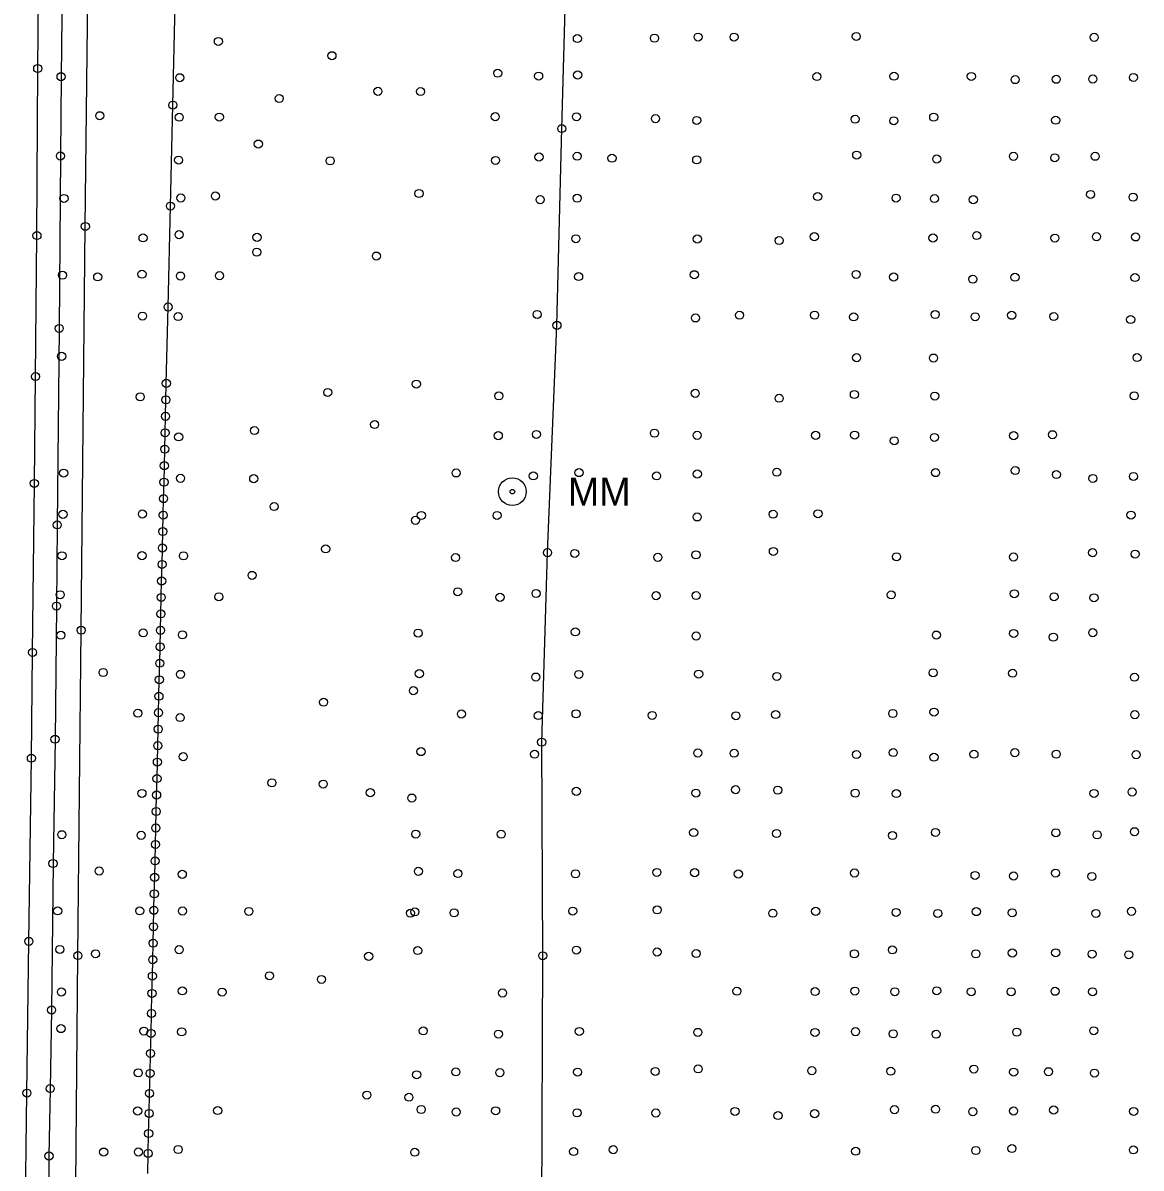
# Model space of a CAD drawing. Extents: x 20503438 to 20508873, y 7964251 to 7984667.
# Drawn here: x 20506609.5 to 20506886.4, y 7967934.6 to 7968218.3 of the extents above; entities that cross this region are included whole.
import ezdxf

# ---------------------------------------------------------------- set-up
doc = ezdxf.new("R2010")
doc.units = 0
for name, color, linetype in [('SurDrainageArrowDown', 7, 'Continuous'), ('SurDrainageArrowUp', 7, 'Continuous'), ('SurEdgeRoadPaved', 7, 'Continuous'), ('SurEdgeShoulderPaved', 7, 'Continuous'), ('SurGuardRailCable', 7, 'Continuous'), ('SurPointsNonDTM', 7, 'Continuous'), ('SurRoadPoints', 7, 'Continuous'), ('SurSurveyPoints', 7, 'Continuous')]:
    doc.layers.add(name, color=color, linetype=linetype)

msp = doc.modelspace()

# ---------------------------------------------------------------- linework, layer by layer
at = {"layer": 'SurDrainageArrowDown'}
msp.add_lwpolyline([(20506640.39, 7967933.31), (20506640.5, 7967938.27), (20506640.62, 7967943.22), (20506640.74, 7967948.18), (20506640.85, 7967953.13), (20506640.97, 7967958.09), (20506641.09, 7967963.04), (20506641.2, 7967968), (20506641.32, 7967972.95), (20506641.44, 7967977.91), (20506641.54, 7967982.19), (20506641.63, 7967986.26), (20506641.73, 7967990.34), (20506641.82, 7967994.42), (20506641.92, 7967998.5), (20506642.02, 7968002.58), (20506642.11, 7968006.66), (20506642.21, 7968010.73), (20506642.3, 7968014.81), (20506642.4, 7968018.89), (20506642.5, 7968022.97), (20506642.59, 7968027.05), (20506642.69, 7968031.13), (20506642.78, 7968035.21), (20506642.88, 7968039.28), (20506642.98, 7968043.36), (20506643.07, 7968047.44), (20506643.17, 7968051.52), (20506643.26, 7968055.6), (20506643.36, 7968059.68), (20506643.46, 7968063.76), (20506643.55, 7968067.83), (20506643.65, 7968071.91), (20506643.74, 7968075.99), (20506643.84, 7968080.07), (20506643.94, 7968084.15), (20506644.03, 7968088.23), (20506644.13, 7968092.3), (20506644.22, 7968096.38), (20506644.32, 7968100.46), (20506644.42, 7968104.54), (20506644.51, 7968108.62), (20506644.61, 7968112.7), (20506644.7, 7968116.77), (20506644.8, 7968120.85), (20506644.9, 7968124.93), (20506644.99, 7968129.01), (20506645.44, 7968147.93), (20506646.02, 7968172.92), (20506646.61, 7968197.92), (20506647.2, 7968222.91)], dxfattribs=at)
at = {"layer": 'SurDrainageArrowUp'}
msp.add_lwpolyline([(20506738, 7967924.5), (20506738.23, 7967987.24), (20506737.97, 7968040.14), (20506739.42, 7968087.08), (20506741.75, 7968143.37), (20506742.94, 7968192.11), (20506744.24, 7968239.72), (20506747.37, 7968292.34), (20506747.64, 7968338.63), (20506748.32, 7968361.98), (20506749.44, 7968389.93), (20506749.76, 7968438.94), (20506751.33, 7968487.3), (20506751.06, 7968489.97)], dxfattribs=at)
at = {"layer": 'SurEdgeRoadPaved'}
msp.add_lwpolyline([(20506610.04, 7967919.68), (20506610.47, 7967953.23), (20506610.95, 7967990.8), (20506611.57, 7968036.16), (20506611.86, 7968062.36), (20506612.31, 7968104.23), (20506612.6, 7968130.7), (20506612.95, 7968165.62), (20506613.14, 7968206.99), (20506613.43, 7968233.98), (20506614.06, 7968276.04), (20506614.62, 7968307.91), (20506615.76, 7968378.52), (20506616.8, 7968454.85), (20506618.19, 7968552.78)], dxfattribs=at)
at = {"layer": 'SurEdgeShoulderPaved'}
msp.add_lwpolyline([(20506624.07, 7968571.84), (20506622.9, 7968477.89), (20506622.6, 7968440.86), (20506622.03, 7968407.41), (20506621.73, 7968387.9), (20506620.89, 7968340.34), (20506620.58, 7968323), (20506620.12, 7968296.25), (20506619.36, 7968242.53), (20506618.92, 7968204.96), (20506618.76, 7968185.33), (20506618.47, 7968142.62), (20506617.98, 7968093.95), (20506617.79, 7968073.85), (20506617.43, 7968040.86), (20506616.93, 7968010.09), (20506616.58, 7967973.81), (20506616.23, 7967954.34), (20506615.93, 7967937.65), (20506615.89, 7967920.93)], dxfattribs=at)
at = {"layer": 'SurGuardRailCable'}
msp.add_lwpolyline([(20506615.02, 7967359.71), (20506615.99, 7967430.36), (20506617.34, 7967530.35), (20506618.65, 7967630.34), (20506619.88, 7967727.43), (20506620.83, 7967791.42), (20506621.77, 7967855.41), (20506622.47, 7967921.12), (20506623.1, 7967987.28), (20506623.9, 7968067.87), (20506624.93, 7968167.87), (20506626.04, 7968267.86), (20506627.42, 7968367.85), (20506628.76, 7968467.84), (20506630.09, 7968567.83)], dxfattribs=at)
at = {"layer": 'SurPointsNonDTM'}
for centre in [(20506624.93, 7968167.87), (20506623.9, 7968067.87), (20506623.1, 7967987.28)]:
    msp.add_circle(centre, 1, dxfattribs=at)
at = {"layer": 'SurRoadPoints'}
for radius in [3.43, 0.571]:
    msp.add_circle((20506730.72, 7968102.19), radius, dxfattribs=at)
at = {"layer": 'SurSurveyPoints'}
for centre in [(20506657.89, 7968213.69), (20506746.81, 7968214.41), (20506765.91, 7968214.51), (20506776.71, 7968214.78), (20506785.62, 7968214.76), (20506815.89, 7968214.93), (20506874.83, 7968214.72), (20506686.02, 7968210.16), (20506613.14, 7968206.99), (20506618.92, 7968204.96), (20506648.32, 7968204.71), (20506727.08, 7968205.82), (20506737.21, 7968205.11), (20506746.89, 7968205.38), (20506806.14, 7968205), (20506825.23, 7968205.08), (20506844.39, 7968205.02), (20506855.23, 7968204.24), (20506865.43, 7968204.32), (20506874.49, 7968204.39), (20506884.55, 7968204.78), (20506697.41, 7968201.34), (20506707.97, 7968201.29), (20506672.96, 7968199.55), (20506646.61, 7968197.92), (20506628.5, 7968195.3), (20506648.2, 7968194.92), (20506658.12, 7968194.95), (20506726.47, 7968195.06), (20506746.58, 7968195.04), (20506766.15, 7968194.57), (20506776.38, 7968194.13), (20506815.61, 7968194.43), (20506825.17, 7968194.04), (20506835.07, 7968194.94), (20506865.28, 7968194.18), (20506742.94, 7968192.11), (20506667.78, 7968188.28), (20506618.76, 7968185.33), (20506648.03, 7968184.3), (20506726.54, 7968184.23), (20506737.31, 7968185.07), (20506746.77, 7968185.27), (20506755.38, 7968184.77), (20506776.37, 7968184.37), (20506816, 7968185.55), (20506835.82, 7968184.57), (20506854.83, 7968185.24), (20506865.05, 7968184.88), (20506875.08, 7968185.25), (20506685.58, 7968184.12), (20506707.58, 7968176.03), (20506873.93, 7968175.8), (20506619.65, 7968174.8), (20506646.02, 7968172.92), (20506648.6, 7968174.91), (20506657.15, 7968175.42), (20506737.58, 7968174.51), (20506746.76, 7968174.86), (20506806.33, 7968175.27), (20506825.75, 7968174.89), (20506835.25, 7968174.77), (20506844.89, 7968174.5), (20506884.46, 7968175.13), (20506612.95, 7968165.62), (20506639.23, 7968165.04), (20506648.15, 7968165.83), (20506667.46, 7968165.17), (20506746.45, 7968164.83), (20506776.52, 7968164.76), (20506796.78, 7968164.38), (20506805.51, 7968165.34), (20506834.89, 7968165.01), (20506845.73, 7968165.61), (20506865.08, 7968164.99), (20506875.39, 7968165.34), (20506885.08, 7968165.27), (20506667.4, 7968161.5), (20506697.03, 7968160.54), (20506638.97, 7968156.04), (20506775.78, 7968155.92), (20506815.85, 7968155.99), (20506619.28, 7968155.8), (20506628, 7968155.37), (20506648.5, 7968155.59), (20506658.16, 7968155.68), (20506747.12, 7968155.45), (20506825.14, 7968155.35), (20506844.75, 7968154.8), (20506855.2, 7968155.29), (20506884.93, 7968155.22), (20506645.44, 7968147.93), (20506639.09, 7968145.67), (20506647.93, 7968145.55), (20506736.85, 7968146.07), (20506776.06, 7968145.21), (20506786.98, 7968145.89), (20506805.57, 7968145.9), (20506815.25, 7968145.47), (20506835.43, 7968146.05), (20506845.34, 7968145.51), (20506854.38, 7968145.87), (20506864.81, 7968145.56), (20506883.86, 7968144.81), (20506618.47, 7968142.62), (20506741.75, 7968143.37), (20506619.08, 7968135.71), (20506815.97, 7968135.37), (20506835.02, 7968135.28), (20506885.44, 7968135.4), (20506612.6, 7968130.7), (20506644.99, 7968129.01), (20506706.92, 7968128.82), (20506638.53, 7968125.67), (20506644.9, 7968124.93), (20506684.98, 7968126.76), (20506727.36, 7968125.91), (20506776.01, 7968126.53), (20506796.79, 7968125.32), (20506815.42, 7968126.25), (20506835.34, 7968125.86), (20506884.74, 7968125.92), (20506644.8, 7968120.85), (20506644.7, 7968116.77), (20506666.83, 7968117.32), (20506696.58, 7968118.81), (20506736.66, 7968116.36), (20506765.91, 7968116.67), (20506776.47, 7968116.14), (20506805.82, 7968116.13), (20506815.48, 7968116.19), (20506864.5, 7968116.29), (20506648.05, 7968115.74), (20506727.22, 7968116.05), (20506825.3, 7968114.79), (20506835.24, 7968115.62), (20506854.87, 7968116.06), (20506644.61, 7968112.7), (20506644.51, 7968108.62), (20506619.56, 7968106.79), (20506648.52, 7968105.49), (20506666.64, 7968105.4), (20506716.77, 7968106.82), (20506735.9, 7968106.08), (20506747.22, 7968106.9), (20506766.43, 7968106.08), (20506776.53, 7968106.55), (20506796.2, 7968106.99), (20506835.54, 7968106.9), (20506855.26, 7968107.41), (20506865.46, 7968106.42), (20506874.5, 7968105.45), (20506884.56, 7968105.95), (20506612.31, 7968104.23), (20506644.42, 7968104.54), (20506644.32, 7968100.46), (20506619.4, 7968096.57), (20506639.07, 7968096.65), (20506644.22, 7968096.38), (20506671.69, 7968098.49), (20506708.16, 7968096.28), (20506726.92, 7968096.29), (20506795.29, 7968096.6), (20506806.41, 7968096.72), (20506883.94, 7968096.39), (20506617.98, 7968093.95), (20506706.72, 7968095.09), (20506776.48, 7968095.92), (20506644.13, 7968092.3), (20506644.03, 7968088.23), (20506684.47, 7968088.01), (20506619.15, 7968086.31), (20506638.97, 7968086.34), (20506649.25, 7968086.29), (20506716.63, 7968085.87), (20506739.42, 7968087.08), (20506746.16, 7968086.88), (20506766.75, 7968085.92), (20506776.19, 7968086.54), (20506795.36, 7968087.37), (20506825.85, 7968086.05), (20506854.84, 7968086), (20506874.43, 7968087.07), (20506884.96, 7968086.71), (20506643.94, 7968084.15), (20506643.84, 7968080.07), (20506666.23, 7968081.45), (20506618.7, 7968076.65), (20506717.18, 7968077.38), (20506736.59, 7968076.96), (20506766.3, 7968076.42), (20506776.22, 7968076.45), (20506824.54, 7968076.62), (20506855.05, 7968076.9), (20506617.79, 7968073.85), (20506643.74, 7968075.99), (20506658, 7968076.15), (20506727.65, 7968076.02), (20506864.88, 7968076.15), (20506874.77, 7968075.9), (20506643.65, 7968071.91), (20506618.87, 7968066.63), (20506639.27, 7968067.2), (20506643.55, 7968067.83), (20506648.98, 7968066.72), (20506707.37, 7968067.15), (20506746.3, 7968067.46), (20506776.23, 7968066.43), (20506835.74, 7968066.67), (20506854.88, 7968067.07), (20506864.71, 7968066.15), (20506874.46, 7968067.26), (20506611.86, 7968062.36), (20506643.46, 7968063.76), (20506643.36, 7968059.68), (20506629.35, 7968057.4), (20506648.49, 7968056.93), (20506707.67, 7968057.1), (20506747.17, 7968056.92), (20506776.85, 7968056.99), (20506834.94, 7968057.33), (20506854.61, 7968057.21), (20506643.26, 7968055.6), (20506736.51, 7968056.27), (20506796.23, 7968056.43), (20506884.8, 7968056.22), (20506643.17, 7968051.52), (20506706.2, 7968052.89), (20506683.95, 7968050.04), (20506637.95, 7968047.31), (20506643.07, 7968047.44), (20506648.42, 7968046.23), (20506718.08, 7968047.12), (20506737.12, 7968046.72), (20506746.48, 7968047.16), (20506765.35, 7968046.77), (20506786.08, 7968046.69), (20506795.93, 7968046.97), (20506824.95, 7968047.24), (20506835.15, 7968047.58), (20506884.89, 7968046.95), (20506642.98, 7968043.36), (20506617.43, 7968040.86), (20506737.97, 7968040.14), (20506642.88, 7968039.28), (20506708.08, 7968037.8), (20506736.21, 7968037.16), (20506776.64, 7968037.45), (20506785.63, 7968037.39), (20506815.93, 7968037.07), (20506825.05, 7968037.56), (20506845.04, 7968037.16), (20506855.15, 7968037.54), (20506865.43, 7968037.17), (20506885.21, 7968037.04), (20506611.57, 7968036.16), (20506642.78, 7968035.21), (20506649.19, 7968036.54), (20506835.14, 7968036.4), (20506642.69, 7968031.13), (20506671.15, 7968030.07), (20506683.85, 7968029.76), (20506786, 7968028.37), (20506796.45, 7968028.25), (20506638.96, 7968027.45), (20506642.59, 7968027.05), (20506695.52, 7968027.63), (20506705.8, 7968026.3), (20506746.55, 7968027.96), (20506776.17, 7968027.52), (20506815.64, 7968027.51), (20506825.81, 7968027.4), (20506874.77, 7968027.44), (20506884.21, 7968027.8), (20506642.5, 7968022.97), (20506619.1, 7968017.22), (20506638.75, 7968017.06), (20506642.4, 7968018.89), (20506706.79, 7968017.36), (20506727.94, 7968017.33), (20506775.61, 7968017.76), (20506796.15, 7968017.52), (20506824.86, 7968017.01), (20506835.5, 7968017.78), (20506865.32, 7968017.7), (20506875.56, 7968017.19), (20506884.79, 7968017.96), (20506642.3, 7968014.81), (20506616.93, 7968010.09), (20506642.21, 7968010.73), (20506628.36, 7968008.24), (20506642.11, 7968006.66), (20506648.95, 7968007.4), (20506707.43, 7968008.14), (20506717.22, 7968007.6), (20506746.34, 7968007.53), (20506766.5, 7968007.88), (20506775.85, 7968007.81), (20506786.67, 7968007.48), (20506815.46, 7968007.74), (20506845.31, 7968007.13), (20506854.86, 7968006.99), (20506865.25, 7968007.71), (20506874.25, 7968006.88), (20506642.02, 7968002.58), (20506618.09, 7967998.34), (20506638.41, 7967998.35), (20506641.92, 7967998.5), (20506648.99, 7967998.32), (20506665.43, 7967998.22), (20506705.46, 7967997.77), (20506706.56, 7967998.11), (20506716.27, 7967997.87), (20506745.66, 7967998.3), (20506766.57, 7967998.6), (20506795.22, 7967997.76), (20506805.84, 7967998.25), (20506825.75, 7967997.96), (20506836.09, 7967997.72), (20506845.63, 7967998.17), (20506854.52, 7967997.88), (20506875.24, 7967997.72), (20506884.08, 7967998.24), (20506641.82, 7967994.42), (20506610.95, 7967990.8), (20506618.62, 7967988.8), (20506641.73, 7967990.34), (20506648.18, 7967988.74), (20506707.27, 7967988.53), (20506746.57, 7967988.65), (20506824.84, 7967988.7), (20506627.46, 7967987.73), (20506641.63, 7967986.26), (20506695.11, 7967987.1), (20506738.23, 7967987.24), (20506766.55, 7967988.16), (20506776.24, 7967987.79), (20506815.42, 7967987.71), (20506845.51, 7967987.71), (20506854.54, 7967987.93), (20506865.28, 7967987.99), (20506874.3, 7967987.64), (20506883.38, 7967987.49), (20506641.54, 7967982.19), (20506670.54, 7967982.28), (20506683.42, 7967981.38), (20506619.01, 7967978.27), (20506641.44, 7967977.91), (20506648.96, 7967978.53), (20506658.82, 7967978.23), (20506728.27, 7967978.02), (20506786.32, 7967978.46), (20506805.69, 7967978.37), (20506815.55, 7967978.49), (20506825.44, 7967978.33), (20506835.82, 7967978.56), (20506844.37, 7967978.31), (20506854.26, 7967978.31), (20506865.13, 7967978.44), (20506874.43, 7967978.32), (20506616.58, 7967973.81), (20506641.32, 7967972.95), (20506618.9, 7967969.19), (20506708.64, 7967968.63), (20506874.71, 7967968.67), (20506639.44, 7967968.58), (20506641.2, 7967968), (20506648.8, 7967968.4), (20506727.26, 7967967.84), (20506747.29, 7967968.49), (20506776.65, 7967968.26), (20506805.67, 7967968.24), (20506815.7, 7967968.44), (20506825.05, 7967967.9), (20506835.67, 7967967.81), (20506855.64, 7967968.31), (20506641.09, 7967963.04), (20506638.03, 7967958.24), (20506640.97, 7967958.09), (20506707.01, 7967957.77), (20506716.72, 7967958.47), (20506727.59, 7967958.29), (20506746.86, 7967958.42), (20506766.1, 7967958.58), (20506776.73, 7967959.21), (20506804.87, 7967958.78), (20506824.43, 7967958.64), (20506845.02, 7967959.17), (20506854.87, 7967958.42), (20506863.49, 7967958.52), (20506874.9, 7967958.18), (20506610.47, 7967953.23), (20506616.23, 7967954.34), (20506640.85, 7967953.13), (20506694.67, 7967952.73), (20506705.09, 7967952.19), (20506637.9, 7967948.79), (20506657.72, 7967948.89), (20506708.12, 7967949.16), (20506726.56, 7967948.84), (20506825.36, 7967949.12), (20506835.54, 7967949.22), (20506864.78, 7967949.03), (20506640.74, 7967948.18), (20506716.78, 7967948.54), (20506746.75, 7967948.33), (20506766.25, 7967948.29), (20506785.85, 7967948.69), (20506796.51, 7967947.65), (20506805.58, 7967948.13), (20506844.75, 7967948.63), (20506854.86, 7967948.78), (20506884.59, 7967948.69), (20506640.62, 7967943.22), (20506615.93, 7967937.65), (20506629.47, 7967938.62), (20506638.08, 7967938.64), (20506640.5, 7967938.27), (20506647.93, 7967939.25), (20506706.53, 7967938.57), (20506745.88, 7967938.74), (20506755.7, 7967939.22), (20506815.73, 7967938.82), (20506845.5, 7967939), (20506854.44, 7967939.49), (20506884.53, 7967939.15)]:
    msp.add_circle(centre, 1, dxfattribs=at)

# ---------------------------------------------------------------- texts
at = {"layer": 'SurRoadPoints'}
msp.add_text('MM', height=6.995, rotation=360, dxfattribs=at).set_placement((20506744.43, 7968098.69))

doc.saveas('drawing.dxf')
